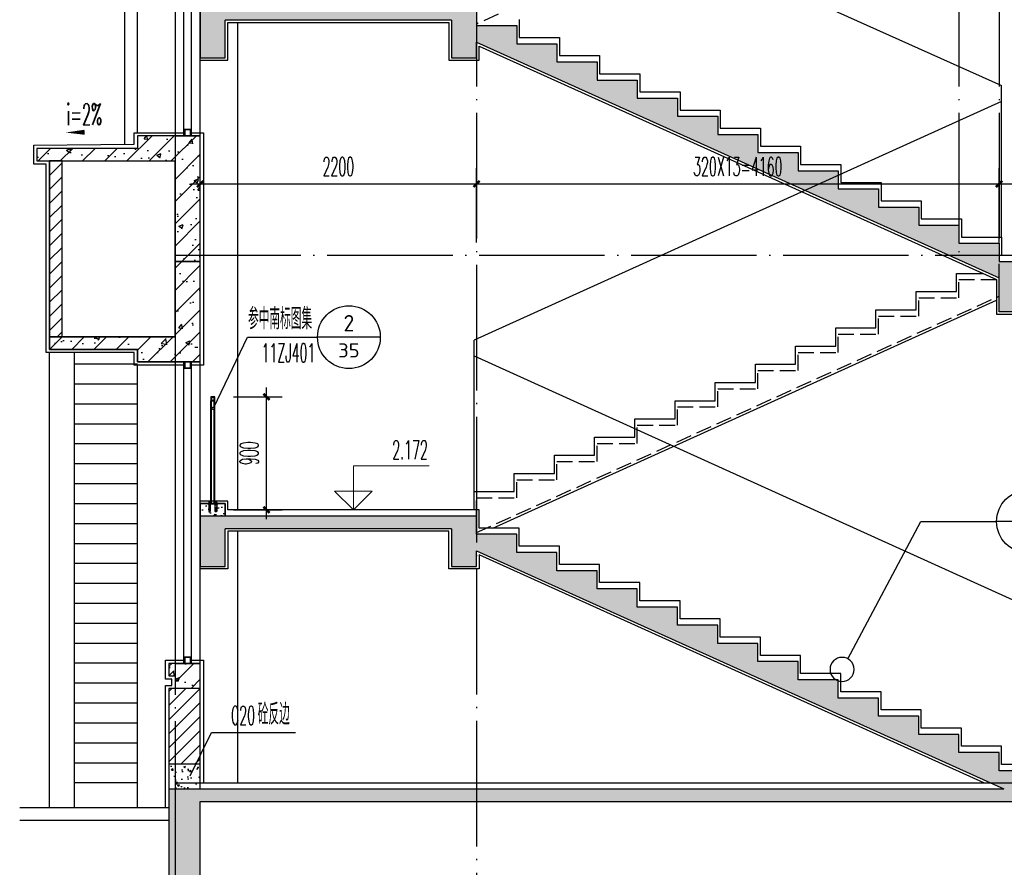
# Model space of a CAD drawing. Extents: x 1779708 to 7299578, y -1121471 to 88434.
# Tile 723 of 1056: x 6197954 to 6205793, y -968490 to -961741. Entities that reach past the tile are written whole.
import ezdxf
from ezdxf.enums import TextEntityAlignment as Align

# ---------------------------------------------------------------- set-up
doc = ezdxf.new("R2010")
doc.units = 0
doc.header["$LTSCALE"] = 1000
doc.header["$MEASUREMENT"] = 0
doc.linetypes.add('DASH', pattern=[0.35, 0.25, -0.1])
doc.linetypes.add('DOTE', pattern=[2.42, 2, -0.2, 0.02, -0.2])
doc.layers.get('0').update_dxf_attribs({"linetype": 'CONTINUOUS'})
doc.layers.get('Defpoints').update_dxf_attribs({"linetype": 'CONTINUOUS'})
for name, color, linetype in [('AXIS', 3, 'CONTINUOUS'), ('DIM_IDEN', 3, 'CONTINUOUS'), ('DIM_LEAD', 3, 'CONTINUOUS'), ('DIM_SYMB', 3, 'CONTINUOUS'), ('DOTE', 1, 'DOTE'), ('LG', 32, 'CONTINUOUS'), ('PUB_DIM', 3, 'CONTINUOUS'), ('PUB_TEXT', 7, 'CONTINUOUS'), ('S_E_STAIR', 4, 'CONTINUOUS'), ('WALL', 255, 'CONTINUOUS'), ('WINDOW', 2, 'CONTINUOUS'), ('可见线', 6, 'CONTINUOUS'), ('填充细线', 8, 'CONTINUOUS'), ('栏杆', 6, 'CONTINUOUS'), ('立面细线', 114, 'CONTINUOUS'), ('粉刷线', 213, 'CONTINUOUS')]:
    doc.layers.add(name, color=color, linetype=linetype)
doc.layers.add('DIM_ELEV', color=3, linetype='CONTINUOUS', lineweight=13)
doc.styles.add('_TCH_DIM', font='SIMPLEX.shx', dxfattribs={"width": 0.7, "bigfont": 'GBCBIG.shx'})
doc.styles.add('_TCH_DIM_T3', font='SIMPLEX.shx', dxfattribs={"width": 0.494118, "bigfont": 'GBCBIG.shx'})
doc.styles.get("Standard").update_dxf_attribs({"font": 'GBENOR', "bigfont": 'GBCBIG'})
doc.dimstyles.new('_TCH_ARCH&&50', dxfattribs={"dimtxt": 148.75, "dimasz": 50, "dimexe": 125, "dimexo": 150, "dimgap": 63.125, "dimtad": 1, "dimdec": 0, "dimzin": 0, "dimdsep": 46, "dimtxsty": '_TCH_DIM_T3', "dimblk": 'ARCHTICK', "dimcen": 0.09, "dimdle": 75, "dimclrt": 7, "dimazin": 2, "dimtfac": 1, "dimtdec": 0, "dimtix": 1, "dimtmove": 2, "dimatfit": 3, "dimfxl": 250, "dimtolj": 1, "dimtzin": 0, "dimarcsym": 0})
pattern_1 = [(45, (0, 0), (-88.3883476, 88.3883476), []), (50, (0, 0), (358.630091, -31.376067), [37.5, -412.5]), (355, (0, 0), (-69.375667, 376.096067), [30, -330]), (100.4514, (29.9, -2.6), (289.25469, 344.719771), [31.870095, -350.571056]), (46.1842, (0, 100), (533.620524, -82.759507), [56.25, -618.75]), (96.6356, (44.47, 93.1), (467.331353, 487.058935), [47.805144, -525.8565]), (351.1842, (0, 100), (467.330973, 487.0593), [45, -495]), (21, (50, 75), (298.453526, -201.309445), [37.5, -412.5]), (326, (50, 75), (121.657666, 362.575023), [30, -330]), (71.4514, (74.87, 58.22), (420.111314, 161.265248), [31.870095, -350.571056]), (37.5, (0, 0), (6.0799277, 166.446927), [0, -326, 0, -335, 0, -331.25]), (7.5, (0, 0), (131.5347687, 197.205856), [0, -191, 0, -318.5, 0, -126.25]), (327.5, (-111.5, 0), (266.911218, -11.277436), [0, -125, 0, -390, 0, -517.5]), (317.5, (-161.5, 0), (291.593085, 50.052491), [0, -162.5, 0, -259, 0, -367.5])]

# ---------------------------------------------------------------- blocks, each defined once
blk = doc.blocks.new('A$C7C724075')
at = {"layer": 'LG'}
for p, q in [((24, 65.4), (24, 883.4)), ((30, 65.4), (30, 883.4)), ((50, 65.4), (50, 883.4)), ((56, 65.4), (56, 883.4)), ((10.4, 79.1), (11.3, 80)), ((10.4, 79.1), (19.5, 79.1)), ((10.4, 76.4), (10.4, 79.1)), ((11.3, 80), (18.5, 80)), ((18.5, 80), (19.5, 79.1)), ((19.5, 79.1), (19.5, 76.4)), ((69.6, 79.1), (60.5, 79.1)), ((5.8, 67.3), (24, 67.3)), ((5.8, 65.4), (5.8, 67.3)), ((24, 65.4), (5.8, 65.4)), ((7.6, 74.9), (7.6, 70.5)), ((7.6, 69.1), (7.6, 67.3)), ((22.2, 69.1), (7.6, 69.1)), ((8.5, 13.7), (7.9, 4.5)), ((7.9, 4.5), (10.4, 4.5)), ((8.5, 54.5), (8.5, 13.7)), ((21.3, 54.5), (8.5, 54.5)), ((10.4, 4.5), (9.5, 0)), ((20, 76.4), (9.8, 76.4)), ((20, 69.1), (9.8, 69.1)), ((10.4, 54.5), (10.4, 65.4)), ((10.4, 36.4), (12.2, 36.4)), ((10.4, 4.5), (10.4, 36.4)), ((11.3, 70.5), (11.3, 74.9)), ((12.2, 36.4), (12.2, 4.5)), ((12.2, 4.5), (17.6, 4.5)), ((17.6, 4.5), (17.6, 36.4)), ((17.6, 36.4), (19.5, 36.4)), ((18.4, 70.5), (18.4, 74.9)), ((19.5, 54.5), (19.5, 65.4)), ((19.5, 36.4), (19.5, 4.5)), ((20.4, 0), (19.5, 4.5)), ((19.5, 4.5), (21.9, 4.5)), ((21.3, 13.7), (21.3, 54.5)), ((21.9, 4.5), (21.3, 13.7)), ((22.2, 70.5), (22.2, 74.9)), ((22.2, 67.3), (22.2, 69.1)), ((24, 67.3), (24, 65.4)), ((60.5, 54.5), (60.5, 65.4)), ((61.6, 70.5), (61.6, 74.9)), ((68.7, 70.5), (68.7, 74.9)), ((69.6, 54.5), (69.6, 65.4)), ((9.5, 0), (20.4, 0))]:
    blk.add_line(p, q, dxfattribs=at)
for points in [[(24, 915.4), (56, 915.4), (56, 883.4), (24, 883.4)], [(29, 910.4), (51, 910.4), (51, 888.4), (29, 888.4)], [(0, 59.4), (80, 59.4), (80, 65.4), (0, 65.4)], [(56, 65.4), (74.2, 65.4), (74.2, 67.3), (56, 67.3)], [(62.4, 4.5), (62.4, 36.4), (60.5, 36.4), (60.5, 4.5), (58.1, 4.5), (58.7, 13.7), (58.7, 54.5), (71.5, 54.5), (71.5, 13.7), (72.1, 4.5), (69.6, 4.5), (69.6, 36.4), (67.8, 36.4), (67.8, 4.5)]]:
    blk.add_lwpolyline(points, close=True, dxfattribs=at)
for points in [[(69.6, 76.4), (69.6, 79.1), (68.7, 80), (61.5, 80), (60.5, 79.1), (60.5, 76.4)], [(57.8, 67.3), (57.8, 69.1), (72.4, 69.1), (72.4, 67.3)], [(69.6, 4.5), (70.5, 0), (59.6, 0), (60.5, 4.5)]]:
    blk.add_lwpolyline(points, dxfattribs=at)
blk.add_lwpolyline([(60.9, 69.8, -0.152179), (58.5, 69.8, -0.414214), (57.8, 70.5), (57.8, 74.9, -0.414214), (58.5, 75.6, -0.152179), (60.9, 75.6, -0.414214), (61.6, 74.9, -0.414214), (62.4, 75.6, -0.106972), (68, 75.6, -0.414214), (68.7, 74.9, -0.414214), (69.5, 75.6, -0.163695), (71.6, 75.6, -0.414214), (72.4, 74.9), (72.4, 70.5, -0.414214), (71.6, 69.8, -0.163695), (69.5, 69.8, -0.414214), (68.7, 70.5, -0.414214), (68, 69.8, -0.106972), (62.4, 69.8, -0.414214), (61.6, 70.5, -0.414214)], format="xyb", close=True, dxfattribs=at)
for points in [[(59.3, 75.8, 0.133077), (60, 76.4), (70.2, 76.4, 0.130908), (70.8, 75.8)], [(59.3, 69.6, -0.133077), (60, 69.1), (70.2, 69.1, -0.130908), (70.8, 69.6)]]:
    blk.add_lwpolyline(points, format="xyb", dxfattribs=at)
at = {"layer": 'LG', "extrusion": (0, 0, -1)}
for centre, major_axis, start_param, end_param in [((8.4, 74.9), (-0.514, 0.514), 5.497787, 7.068583), ((8.4, 70.5), (0.514, 0.514), 2.356194, 3.926991), ((9.5, 72.4), (-2.42, 2.42), 0.460887, 1.10991), ((9.5, 73.1), (-2.42, 2.42), 3.602479, 4.251502), ((8.4, 77.3), (-1.17, 1.17), 2.950906, 3.471579), ((8.4, 68.2), (1.17, 1.17), -0.329986, 0.190687), ((10.5, 74.9), (0.514, 0.514), -0.785398, 0.785398), ((10.5, 70.5), (-0.514, 0.514), 2.356194, 3.926991), ((12, 74.9), (-0.514, 0.514), 5.497787, 7.068583), ((12, 70.5), (0.514, 0.514), 2.356194, 3.926991), ((14.8, 62.6), (9.42, 9.42), -0.998532, -0.572265), ((14.8, 82.8), (9.42, 9.42), 2.143061, 2.569328), ((17.6, 74.9), (0.514, 0.514), -0.785398, 0.785398), ((17.6, 70.5), (-0.514, 0.514), 2.356194, 3.926991), ((19.1, 74.9), (-0.514, 0.514), 5.497787, 7.068583), ((19.1, 70.5), (0.514, 0.514), 2.356194, 3.926991), ((20.3, 71.8), (-2.81, 2.81), 0.483357, 1.08744), ((20.3, 73.6), (-2.81, 2.81), 3.624949, 4.229032), ((21.4, 77.3), (1.17, 1.17), 2.80308, 3.332279), ((21.4, 68.2), (-1.17, 1.17), 6.092499, 6.621698), ((21.5, 74.9), (0.514, 0.514), -0.785398, 0.785398), ((21.5, 70.5), (-0.514, 0.514), 2.356194, 3.926991)]:
    blk.add_ellipse(centre, major_axis=major_axis, ratio=1, start_param=start_param, end_param=end_param, dxfattribs=at)
blk = doc.blocks.new('_ArchTick')
at = {"color": 0, "linetype": 'ByBlock', "const_width": 0.4}
blk.add_lwpolyline([(-0.5, -0.5), (0.5, 0.5)], dxfattribs=at)
blk = doc.blocks.new('*D2247')
at = {"layer": 'Defpoints', "color": 0, "transparency": 16777216}
for p in [(6199507.5, -964743.9), (6199919.4, -964743.9), (6199507.5, -965643.9)]:
    blk.add_point(p, dxfattribs=at)
at = {"layer": 'PUB_DIM', "color": 0, "lineweight": -2, "transparency": 16777216}
for p, q in [((6199919.4, -965718.9), (6199919.4, -964668.9)), ((6199657.5, -964743.9), (6200044.4, -964743.9)), ((6199657.5, -965643.9), (6200044.4, -965643.9))]:
    blk.add_line(p, q, dxfattribs=at)
at = {"layer": 'PUB_DIM', "color": 0, "lineweight": -2, "transparency": 16777216, "xscale": 50, "yscale": 50, "zscale": 50}
for p, rotation in [((6199919.4, -964743.9), 90), ((6199919.4, -965643.9), 270)]:
    blk.add_blockref('_ArchTick', p, dxfattribs=dict(at, rotation=rotation))
at = {"layer": 'PUB_DIM', "color": 7, "transparency": 16777216, "insert": (6199781.9, -965193.9), "char_height": 148.75, "attachment_point": 5, "rotation": 90, "style": '_TCH_DIM_T3'}
blk.add_mtext('\\A1;900', dxfattribs=at)
blk = doc.blocks.new('*D2519')
at = {"layer": 'Defpoints', "color": 0, "transparency": 16777216}
for p in [(6201591.5, -963048.9), (6199391.5, -963666.3), (6201591.5, -963666.3)]:
    blk.add_point(p, dxfattribs=at)
at = {"layer": 'PUB_DIM', "color": 0, "lineweight": -2, "transparency": 16777216}
for p, q in [((6199391.5, -963516.3), (6199391.5, -962923.9)), ((6201591.5, -963516.3), (6201591.5, -962923.9)), ((6199316.5, -963048.9), (6201666.5, -963048.9))]:
    blk.add_line(p, q, dxfattribs=at)
at = {"layer": 'PUB_DIM', "color": 0, "lineweight": -2, "transparency": 16777216, "xscale": 50, "yscale": 50, "zscale": 50, "rotation": 180}
blk.add_blockref('_ArchTick', (6199391.5, -963048.9), dxfattribs=at)
at = {"layer": 'PUB_DIM', "color": 0, "lineweight": -2, "transparency": 16777216, "xscale": 50, "yscale": 50, "zscale": 50}
blk.add_blockref('_ArchTick', (6201591.5, -963048.9), dxfattribs=at)
at = {"layer": 'PUB_DIM', "color": 7, "transparency": 16777216, "insert": (6200491.5, -962911.4), "char_height": 148.75, "attachment_point": 5, "style": '_TCH_DIM_T3'}
blk.add_mtext('\\A1;2200', dxfattribs=at)
blk = doc.blocks.new('*D2520')
at = {"layer": 'Defpoints', "color": 0, "transparency": 16777216}
for p in [(6205751.5, -963048.9), (6201591.5, -963666.3), (6205751.5, -963666.3)]:
    blk.add_point(p, dxfattribs=at)
at = {"layer": 'PUB_DIM', "color": 0, "lineweight": -2, "transparency": 16777216}
for p, q in [((6201591.5, -963516.3), (6201591.5, -962923.9)), ((6205751.5, -963516.3), (6205751.5, -962923.9)), ((6201516.5, -963048.9), (6205826.5, -963048.9))]:
    blk.add_line(p, q, dxfattribs=at)
at = {"layer": 'PUB_DIM', "color": 0, "lineweight": -2, "transparency": 16777216, "xscale": 50, "yscale": 50, "zscale": 50, "rotation": 180}
blk.add_blockref('_ArchTick', (6201591.5, -963048.9), dxfattribs=at)
at = {"layer": 'PUB_DIM', "color": 0, "lineweight": -2, "transparency": 16777216, "xscale": 50, "yscale": 50, "zscale": 50}
blk.add_blockref('_ArchTick', (6205751.5, -963048.9), dxfattribs=at)
at = {"layer": 'PUB_DIM', "color": 7, "transparency": 16777216, "insert": (6203671.5, -962911.4), "char_height": 148.75, "attachment_point": 5, "style": '_TCH_DIM_T3'}
blk.add_mtext('\\A1;320X13=4160', dxfattribs=at)
blk = doc.blocks.new('*D2521')
at = {"layer": 'Defpoints', "color": 0, "transparency": 16777216}
for p in [(6208891.5, -963048.9), (6205751.5, -963666.3), (6208891.5, -963666.3)]:
    blk.add_point(p, dxfattribs=at)
at = {"layer": 'PUB_DIM', "color": 0, "lineweight": -2, "transparency": 16777216}
for p, q in [((6205751.5, -963516.3), (6205751.5, -962923.9)), ((6208891.5, -963516.3), (6208891.5, -962923.9)), ((6205676.5, -963048.9), (6208966.5, -963048.9))]:
    blk.add_line(p, q, dxfattribs=at)
at = {"layer": 'PUB_DIM', "color": 0, "lineweight": -2, "transparency": 16777216, "xscale": 50, "yscale": 50, "zscale": 50, "rotation": 180}
blk.add_blockref('_ArchTick', (6205751.5, -963048.9), dxfattribs=at)
at = {"layer": 'PUB_DIM', "color": 0, "lineweight": -2, "transparency": 16777216, "xscale": 50, "yscale": 50, "zscale": 50}
blk.add_blockref('_ArchTick', (6208891.5, -963048.9), dxfattribs=at)
at = {"layer": 'PUB_DIM', "color": 7, "transparency": 16777216, "insert": (6207321.5, -962911.4), "char_height": 148.75, "attachment_point": 5, "style": '_TCH_DIM_T3'}
blk.add_mtext('\\A1;3140', dxfattribs=at)

msp = doc.modelspace()

# ---------------------------------------------------------------- hatches: boundary and pattern name
at = {"layer": '填充细线'}
h = msp.add_hatch(dxfattribs=at)
h.set_pattern_fill('钢筋混凝土', color=256, scale=50, style=0)
h.set_pattern_definition(pattern_1)
h.paths.add_polyline_path([(6209591.5, -963716.3), (6208991.5, -963716.3), (6208991.5, -963816.3), (6209591.5, -963816.3)])
h.paths.add_polyline_path([(6208991.5, -964266.3), (6208991.5, -963666.3), (6205751.5, -963666.3), (6205751.5, -963521.8), (6205431.5, -963521.8), (6205431.5, -963377.4), (6205111.5, -963377.4), (6205111.5, -963233), (6204791.5, -963233), (6204791.5, -963088.5), (6204471.5, -963088.5), (6204471.5, -962944.1), (6204151.5, -962944.1), (6204151.5, -962799.6), (6203831.5, -962799.6), (6203831.5, -962655.2), (6203511.5, -962655.2), (6203511.5, -962510.7), (6203191.5, -962510.7), (6203191.5, -962366.3), (6202871.5, -962366.3), (6202871.5, -962221.8), (6202551.5, -962221.8), (6202551.5, -962077.4), (6202231.5, -962077.4), (6202231.5, -961933), (6201911.5, -961933), (6201911.5, -961788.5), (6201591.5, -961788.5), (6201591.5, -961644.1), (6199391.5, -961644.1), (6199391.5, -962044.1), (6199591.5, -962044.1), (6199591.5, -961744.1), (6201391.5, -961744.1), (6201391.5, -962044.1), (6201591.5, -962044.1), (6201591.5, -961920.2), (6205751.5, -963797.9), (6205751.5, -964066.3), (6205951.5, -964066.3), (6205951.5, -963766.3), (6208791.5, -963766.3), (6208791.5, -964266.3)])
h = msp.add_hatch(dxfattribs=at)
h.set_pattern_fill('钢筋混凝土', color=256, scale=50, style=0)
h.set_pattern_definition([(45, (754033.01, 172694.52), (-88.3883476, 88.3883476), []), (50, (754033, 172694.52), (358.630091, -31.376067), [37.5, -412.5]), (355, (754033, 172694.52), (-69.375667, 376.096067), [30, -330]), (100.4514, (754062.9, 172691.9), (289.25469, 344.71977), [31.870095, -350.571056]), (46.1842, (754033, 172794.52), (533.620524, -82.759507), [56.25, -618.75]), (96.6356, (754077.5, 172787.63), (467.331353, 487.058935), [47.805144, -525.8565]), (351.1842, (754033, 172794.5), (467.33097, 487.0593), [45, -495]), (21, (754083, 172769.52), (298.453526, -201.309445), [37.5, -412.5]), (326, (754083, 172769.52), (121.657666, 362.575023), [30, -330]), (71.4514, (754107.9, 172752.75), (420.111314, 161.265248), [31.870095, -350.571056]), (37.5, (754033.01, 172694.52), (6.0799277, 166.446927), [0, -326, 0, -335, 0, -331.25]), (7.5, (754033.01, 172694.52), (131.534769, 197.205856), [0, -191, 0, -318.5, 0, -126.25]), (327.5, (753921.51, 172694.52), (266.911218, -11.277436), [0, -125, 0, -390, 0, -517.5]), (317.5, (753871.51, 172694.52), (291.593085, 50.052491), [0, -162.5, 0, -259, 0, -367.5])])
h.paths.add_polyline_path([(6199391.5, -962666.3), (6198891.5, -962666.3), (6198891.5, -962766.3), (6198091.5, -962766.3), (6198091.5, -962866.3), (6199191.5, -962866.3), (6199191.5, -963666.3), (6199391.5, -963666.3)])
h.paths.add_polyline_path([(6199391.5, -963666.3), (6199191.5, -963666.3), (6199191.5, -964266.3), (6198191.5, -964266.3), (6198191.5, -964366.3), (6198891.5, -964366.3), (6198891.5, -964466.3), (6199391.5, -964466.3)])
h = msp.add_hatch(dxfattribs=at)
h.set_pattern_fill('ANSI31', color=256, scale=50, style=0)
h.set_pattern_definition([(45, (754033.014, 172694.524), (-56.1266008, 56.1266008), [])])
h.paths.add_polyline_path([(6198291.5, -962866.3), (6198191.5, -962866.3), (6198191.5, -964266.3), (6198291.5, -964266.3)])
h = msp.add_hatch(dxfattribs=at)
h.set_pattern_fill('混凝土', color=256, scale=20, style=0)
h.set_pattern_definition([(50, (913294.77, 160916.94), (143.4520365, -12.550427), [15, -165]), (355, (913294.77, 160916.94), (-27.7502667, 150.4384267), [12, -132]), (100.4514, (913306.72, 160915.89), (115.7018763, 137.8879084), [12.748038, -140.2284224]), (46.1842, (913294.77, 160956.94), (213.44821, -33.103803), [22.5, -247.5]), (96.6356, (913312.56, 160954.18), (186.932541, 194.823574), [19.122058, -210.3426]), (351.1842, (913294.77, 160956.94), (186.932389, 194.82372), [18, -198]), (21, (913314.77, 160946.94), (119.3814104, -80.5237781), [15, -165]), (326, (913314.77, 160946.94), (48.6630664, 145.030009), [12, -132]), (71.4514, (913324.72, 160940.23), (168.0445257, 64.5060993), [12.748038, -140.2284224]), (37.5, (913294.77, 160916.94), (2.43197106, 66.57877077), [0, -130.4, 0, -134, 0, -132.5]), (7.5, (913294.77, 160916.94), (52.6139075, 78.8823424), [0, -76.4, 0, -127.4, 0, -50.5]), (327.5, (913250.17, 160916.94), (106.76448723, -4.51097435), [0, -50, 0, -156, 0, -207]), (317.5, (913230.17, 160916.94), (116.6372339, 20.0209965), [0, -65, 0, -103.6, 0, -147])])
h.paths.add_polyline_path([(6199391.5, -965593.9), (6199591.5, -965593.9), (6199591.5, -965693.9), (6199391.5, -965693.9)])
h = msp.add_hatch(dxfattribs=at)
h.set_pattern_fill('钢筋混凝土', color=256, scale=50, style=0)
h.set_pattern_definition(pattern_1)
h.paths.add_polyline_path([(6209591.5, -967916.3), (6208991.5, -967916.3), (6208991.5, -968016.3), (6209591.5, -968016.3)])
h.paths.add_polyline_path([(6206271.5, -967966.3), (6206071.5, -967966.3), (6206071.5, -968266.3), (6206271.5, -968266.3)], flags=16)
h.paths.add_polyline_path([(6208991.5, -967966.3), (6208791.5, -967966.3), (6208791.5, -968466.3), (6208991.5, -968466.3)], flags=17)
h.paths.add_polyline_path([(6208991.5, -967966.3), (6208991.5, -967866.3), (6206071.5, -967866.3), (6206071.5, -967721.5), (6205751.5, -967721.5), (6205751.5, -967576.6), (6205431.5, -967576.6), (6205431.5, -967431.8), (6205111.5, -967431.8), (6205111.5, -967287), (6204791.5, -967287), (6204791.5, -967142.1), (6204471.5, -967142.1), (6204471.5, -966997.3), (6204151.5, -966997.3), (6204151.5, -966852.5), (6203831.5, -966852.5), (6203831.5, -966707.7), (6203511.5, -966707.7), (6203511.5, -966562.8), (6203191.5, -966562.8), (6203191.5, -966418), (6202871.5, -966418), (6202871.5, -966273.2), (6202551.5, -966273.2), (6202551.5, -966128.4), (6202231.5, -966128.4), (6202231.5, -965983.5), (6201911.5, -965983.5), (6201911.5, -965838.7), (6201591.5, -965838.7), (6201591.5, -965693.9), (6199391.5, -965693.9), (6199391.5, -966093.9), (6199591.5, -966093.9), (6199591.5, -965793.9), (6201391.5, -965793.9), (6201391.5, -966093.9), (6201591.5, -966093.9), (6201591.5, -965970.4), (6205788.8, -967866.3), (6199141.5, -967866.3), (6199141.5, -968666.3), (6199391.5, -968666.3), (6199391.5, -967966.3)])
h = msp.add_hatch(dxfattribs=at)
h.set_pattern_fill('钢筋混凝土', color=256, scale=50)
h.set_pattern_definition([(45, (6199141.52, -967066.29), (-88.39, 88.39), []), (50, (6199141.52, -967066.3), (358.63, -31.38), [37.5, -412.5]), (355, (6199141.52, -967066.3), (-69.38, 376.1), [30, -330]), (100.45, (6199171.4, -967068.9), (289.25, 344.72), [31.87, -350.57]), (46.18, (6199141.5, -966966.3), (533.6, -82.76), [56.25, -618.75]), (96.64, (6199186, -966973.2), (467.33, 487.06), [47.8, -525.86]), (351.18, (6199141.5, -966966.3), (467.33, 487.06), [45, -495]), (21, (6199191.52, -966991.3), (298.45, -201.3), [37.5, -412.5]), (326, (6199191.52, -966991.3), (121.66, 362.58), [30, -330]), (71.45, (6199216.4, -967008.06), (420.1, 161.27), [31.87, -350.57]), (37.5, (6199141.52, -967066.29), (6.08, 166.447), [0, -326, 0, -335, 0, -331.25]), (7.5, (6199141.52, -967066.29), (131.53, 197.21), [0, -191, 0, -318.5, 0, -126.25]), (327.5, (6199030.02, -967066.29), (266.91, -11.277), [0, -125, 0, -390, 0, -517.5]), (317.5, (6198980.02, -967066.29), (291.59, 50.05), [0, -162.5, 0, -259, 0, -367.5])])
h.paths.add_polyline_path([(6199391.5, -966866.3), (6199141.5, -966866.3), (6199141.5, -966966.3), (6199191.5, -966966.3), (6199191.5, -967066.3), (6199391.5, -967066.3)])
h = msp.add_hatch(dxfattribs=at)
h.set_pattern_fill('ANSI31', color=256, scale=50, style=0)
h.set_pattern_definition([(45, (754033.014, 171675.97), (-56.1266008, 56.1266008), [])])
h.paths.add_polyline_path([(6199391.5, -967066.3), (6199141.5, -967066.3), (6199141.5, -967666.3), (6199391.5, -967666.3)])
h = msp.add_hatch(dxfattribs=at)
h.set_pattern_fill('混凝土', color=256, scale=20)
h.set_pattern_definition([(50, (6199191.52, -967866.29), (143.45, -12.55), [15, -165]), (355, (6199191.52, -967866.29), (-27.75, 150.44), [12, -132]), (100.45, (6199203.47, -967867.33), (115.7, 137.89), [12.75, -140.23]), (46.184, (6199191.52, -967826.29), (213.45, -33.1), [22.5, -247.5]), (96.64, (6199209.3, -967829.05), (186.93, 194.82), [19.12, -210.34]), (351.18, (6199191.52, -967826.29), (186.93, 194.82), [18, -198]), (21, (6199211.52, -967836.29), (119.38, -80.524), [15, -165]), (326, (6199211.52, -967836.29), (48.66, 145.03), [12, -132]), (71.45, (6199221.47, -967843), (168.045, 64.51), [12.75, -140.23]), (37.5, (6199191.52, -967866.286), (2.432, 66.579), [0, -130.4, 0, -134, 0, -132.5]), (7.5, (6199191.52, -967866.286), (52.614, 78.882), [0, -76.4, 0, -127.4, 0, -50.5]), (327.5, (6199146.92, -967866.286), (106.7645, -4.511), [0, -50, 0, -156, 0, -207]), (317.5, (6199126.92, -967866.29), (116.637, 20.02), [0, -65, 0, -103.6, 0, -147])])
h.paths.add_polyline_path([(6199391.5, -967666.3), (6199141.5, -967666.3), (6199141.5, -967866.3), (6199391.5, -967866.3)])
at = {"layer": '立面细线'}
h = msp.add_hatch(dxfattribs=at)
h.set_pattern_fill('ANSI31', color=256, scale=100, angle=135, style=0)
h.set_pattern_definition([(180, (420502.22, 534276.69), (-1e-14, -158.75), [])])
h.paths.add_polyline_path([(6198891.5, -964466.3), (6198891.5, -964366.3), (6198391.5, -964366.3), (6198391.5, -967816.3), (6198891.5, -967816.3)])

# ---------------------------------------------------------------- linework, layer by layer
at = {"layer": 'AXIS'}
msp.add_line((6199191.5, -968166.3), (6199191.5, -969516.3), dxfattribs=at)
at = {"layer": 'DIM_ELEV'}
for p, q in [((6200611.5, -965643.9), (6200611.5, -965293.9)), ((6200611.5, -965293.9), (6201215.3, -965293.9)), ((6200611.5, -965643.9), (6200461.5, -965493.9)), ((6200461.5, -965493.9), (6200761.5, -965493.9)), ((6200611.5, -965643.9), (6200761.5, -965493.9))]:
    msp.add_line(p, q, dxfattribs=at)
at = {"layer": 'DIM_IDEN'}
for p, q in [((6199500.8, -964828.1), (6199767.8, -964269.2)), ((6199767.8, -964269.2), (6200325.4, -964269.2)), ((6200825.4, -964269.2), (6200325.4, -964269.2)), ((6204546.5, -966829.7), (6205129.7, -965736.5)), ((6205129.7, -965736.5), (6205731.8, -965736.5)), ((6206231.8, -965736.5), (6205731.8, -965736.5))]:
    msp.add_line(p, q, dxfattribs=at)
for points in [[(6199505.9, -964836.3, 1), (6199487.7, -964836.3, 1)], [(6204597.2, -966914.1, 1), (6204405.8, -966914.1, 1)]]:
    msp.add_lwpolyline(points, format="xyb", close=True, dxfattribs=at)
for centre in [(6200575.4, -964269.2), (6205981.8, -965736.5)]:
    msp.add_circle(centre, 250, dxfattribs=at)
at = {"layer": 'DIM_LEAD'}
for p, q in [((6199310.5, -967761.9), (6199480.6, -967416.4)), ((6199310.5, -967761.9), (6199480.6, -967416.4)), ((6199480.6, -967416.4), (6200149.7, -967416.4))]:
    msp.add_line(p, q, dxfattribs=at)
at = {"layer": 'DIM_SYMB'}
msp.add_lwpolyline([(6198629.1, -962634.8, 0, 0, 0), (6198320.6, -962639.9, 0, 40, 0), (6198470.6, -962637.4, 0, 0, 0)], format="xyseb", dxfattribs=at)
at = {"layer": 'DOTE', "ltscale": 0.5}
for p, q in [((6199191.5, -947966.3), (6199191.5, -968179)), ((6201591.5, -950383.1), (6201591.5, -968875.6)), ((6205431.5, -950383.1), (6205431.5, -963616.3)), ((6205751.5, -950383.1), (6205751.5, -963616.3))]:
    msp.add_line(p, q, dxfattribs=at)
for points in [[(6199191.5, -963616.3), (6210341.5, -963616.3)], [(6199191.5, -967816.3), (6210341.5, -967816.3)]]:
    msp.add_lwpolyline(points, dxfattribs=at)
at = {"layer": 'S_E_STAIR', "linetype": 'DASH', "ltscale": 0.5}
for p, q in [((6205751.5, -959897.9), (6201591.5, -961775.7)), ((6201591.5, -965825.6), (6205751.5, -963942.8))]:
    msp.add_line(p, q, dxfattribs=at)
at = {"layer": 'S_E_STAIR', "ltscale": 0.5}
msp.add_line((6201721.5, -965788.7), (6205731.5, -963973.8), dxfattribs=at)
at = {"layer": 'S_E_STAIR', "linetype": 'DASH', "ltscale": 0.5}
msp.add_lwpolyline([(6201591.5, -965693.9), (6201591.5, -965549), (6201911.5, -965549), (6201911.5, -965404.2), (6202231.5, -965404.2), (6202231.5, -965259.4), (6202551.5, -965259.4), (6202551.5, -965114.6), (6202871.5, -965114.6), (6202871.5, -964969.7), (6203191.5, -964969.7), (6203191.5, -964824.9), (6203511.5, -964824.9), (6203511.5, -964680.1), (6203831.5, -964680.1), (6203831.5, -964535.3), (6204151.5, -964535.3), (6204151.5, -964390.4), (6204471.5, -964390.4), (6204471.5, -964245.6), (6204791.5, -964245.6), (6204791.5, -964100.8), (6205111.5, -964100.8), (6205111.5, -963955.9), (6205431.5, -963955.9), (6205431.5, -963811.1), (6205751.5, -963811.1), (6205751.5, -963666.3)], dxfattribs=at)
at = {"layer": 'S_E_STAIR', "ltscale": 0.5}
msp.add_lwpolyline([(6201571.5, -965643.9), (6201571.5, -965499), (6201891.5, -965499), (6201891.5, -965354.2), (6202211.5, -965354.2), (6202211.5, -965209.4), (6202531.5, -965209.4), (6202531.5, -965064.6), (6202851.5, -965064.6), (6202851.5, -964919.7), (6203171.5, -964919.7), (6203171.5, -964774.9), (6203491.5, -964774.9), (6203491.5, -964630.1), (6203811.5, -964630.1), (6203811.5, -964485.3), (6204131.5, -964485.3), (6204131.5, -964340.4), (6204451.5, -964340.4), (6204451.5, -964195.6), (6204771.5, -964195.6), (6204771.5, -964050.8), (6205091.5, -964050.8), (6205091.5, -963905.9), (6205411.5, -963905.9), (6205411.5, -963761.1), (6205619.9, -963761.1)], dxfattribs=at)
at = {"layer": 'WALL'}
for p, q in [((6201591.5, -961920.2), (6205751.5, -963797.9)), ((6199391.5, -963666.3), (6199391.5, -962666.3)), ((6198191.5, -964266.3), (6198191.5, -962866.3)), ((6198291.5, -964266.3), (6198291.5, -962866.3)), ((6199191.5, -964266.3), (6199191.5, -962866.3)), ((6199391.5, -964466.3), (6199391.5, -963666.3)), ((6199141.5, -966866.3), (6199141.5, -966966.3)), ((6199391.5, -967866.3), (6199391.5, -966866.3)), ((6199141.5, -966966.3), (6199191.5, -966966.3)), ((6199191.5, -966966.3), (6199191.5, -967066.3)), ((6199391.5, -967066.3), (6199141.5, -967066.3)), ((6199141.5, -967066.3), (6199141.5, -968666.3)), ((6199141.5, -967666.3), (6199391.5, -967666.3)), ((6199391.5, -968666.3), (6199391.5, -967966.3)), ((6199141.5, -968016.3), (6197954.5, -968016.3)), ((6199141.5, -968116.3), (6197954.5, -968116.3))]:
    msp.add_line(p, q, dxfattribs=at)
for points in [[(6199641.5, -961644.1), (6199391.5, -961644.1), (6199391.5, -962044.1), (6199591.5, -962044.1), (6199591.5, -961744.1)], [(6201591.5, -961644.1), (6201591.5, -961788.5), (6201911.5, -961788.5), (6201911.5, -961933), (6202231.5, -961933), (6202231.5, -962077.4), (6202551.5, -962077.4), (6202551.5, -962221.8), (6202871.5, -962221.8), (6202871.5, -962366.3), (6203191.5, -962366.3), (6203191.5, -962510.7), (6203511.5, -962510.7), (6203511.5, -962655.2), (6203831.5, -962655.2), (6203831.5, -962799.6), (6204151.5, -962799.6), (6204151.5, -962944.1), (6204471.5, -962944.1), (6204471.5, -963088.5), (6204791.5, -963088.5), (6204791.5, -963233), (6205111.5, -963233), (6205111.5, -963377.4), (6205431.5, -963377.4), (6205431.5, -963521.8), (6205751.5, -963521.8), (6205751.5, -963666.3)], [(6201391.5, -961744.1), (6199591.5, -961744.1)], [(6201391.5, -961744.1), (6201391.5, -962044.1), (6201591.5, -962044.1), (6201591.5, -961920.2)], [(6198891.5, -962666.3), (6198891.5, -962766.3), (6198091.5, -962766.3), (6198091.5, -962866.3), (6199191.5, -962866.3)], [(6199391.5, -962666.3), (6198891.5, -962666.3)], [(6199391.5, -963666.3), (6199191.5, -963666.3)], [(6205751.5, -963666.3), (6208991.5, -963666.3), (6208991.5, -963716.3)], [(6205951.5, -963766.3), (6205951.5, -964066.3), (6205751.5, -964066.3), (6205751.5, -963797.8)], [(6198891.5, -964466.3), (6198891.5, -964366.3), (6198191.5, -964366.3), (6198191.5, -964266.3), (6199191.5, -964266.3)], [(6199391.5, -964466.3), (6198891.5, -964466.3)], [(6199591.5, -965693.9), (6199591.5, -965593.9), (6199391.5, -965593.9), (6199391.5, -965693.9)], [(6201591.5, -965693.9), (6199391.5, -965693.9)], [(6199641.5, -965693.9), (6199391.5, -965693.9), (6199391.5, -966093.9), (6199591.5, -966093.9), (6199591.5, -965793.9)], [(6206071.5, -967721.5), (6205751.5, -967721.5), (6205751.5, -967576.6), (6205431.5, -967576.6), (6205431.5, -967431.8), (6205111.5, -967431.8), (6205111.5, -967287), (6204791.5, -967287), (6204791.5, -967142.1), (6204471.5, -967142.1), (6204471.5, -966997.3), (6204151.5, -966997.3), (6204151.5, -966852.5), (6203831.5, -966852.5), (6203831.5, -966707.7), (6203511.5, -966707.7), (6203511.5, -966562.8), (6203191.5, -966562.8), (6203191.5, -966418), (6202871.5, -966418), (6202871.5, -966273.2), (6202551.5, -966273.2), (6202551.5, -966128.4), (6202231.5, -966128.4), (6202231.5, -965983.5), (6201911.5, -965983.5), (6201911.5, -965838.7), (6201591.5, -965838.7), (6201591.5, -965693.9)], [(6201591.5, -965766.3), (6201591.5, -965716.3)], [(6201391.5, -965793.9), (6199591.5, -965793.9)], [(6201391.5, -965793.9), (6201391.5, -966093.9), (6201591.5, -966093.9), (6201591.5, -965970.4)], [(6201591.5, -965970.4), (6205788.8, -967866.3)], [(6199391.5, -966866.3), (6199141.5, -966866.3)], [(6199141.5, -967866.3), (6205788.8, -967866.3)], [(6199391.5, -967966.3), (6206071.5, -967966.3)]]:
    msp.add_lwpolyline(points, dxfattribs=at)
at = {"layer": 'WINDOW'}
for p, q in [((6199261.5, -962666.3), (6199261.5, -960566.3)), ((6199321.5, -962666.3), (6199321.5, -960566.3)), ((6199261.5, -966866.3), (6199261.5, -964466.3)), ((6199321.5, -966866.3), (6199321.5, -964466.3))]:
    msp.add_line(p, q, dxfattribs=at)
for points in [[(6199391.5, -960566.3), (6199191.5, -960566.3), (6199191.5, -962666.3), (6199391.5, -962666.3)], [(6199316.5, -962666.3), (6199316.5, -962616.3), (6199266.5, -962616.3), (6199266.5, -962666.3)], [(6199316.5, -962666.3), (6199316.5, -962616.3), (6199266.5, -962616.3), (6199266.5, -962666.3)], [(6199316.5, -962666.3), (6199316.5, -962616.3), (6199266.5, -962616.3), (6199266.5, -962666.3)], [(6199314.5, -962664.3), (6199314.5, -962618.3), (6199268.5, -962618.3), (6199268.5, -962664.3)], [(6199314.5, -962664.3), (6199314.5, -962618.3), (6199268.5, -962618.3), (6199268.5, -962664.3)], [(6199314.5, -962664.3), (6199314.5, -962618.3), (6199268.5, -962618.3), (6199268.5, -962664.3)], [(6199391.5, -964466.3), (6199191.5, -964466.3), (6199191.5, -966866.3), (6199391.5, -966866.3)], [(6199316.5, -964516.3), (6199316.5, -964466.3), (6199266.5, -964466.3), (6199266.5, -964516.3)], [(6199314.5, -964514.3), (6199314.5, -964468.3), (6199268.5, -964468.3), (6199268.5, -964514.3)], [(6199316.5, -966866.3), (6199316.5, -966816.3), (6199266.5, -966816.3), (6199266.5, -966866.3)], [(6199314.5, -966864.3), (6199314.5, -966818.3), (6199268.5, -966818.3), (6199268.5, -966864.3)]]:
    msp.add_lwpolyline(points, close=True, dxfattribs=at)
at = {"layer": '可见线'}
for p, q in [((6198791.5, -962732.2), (6198791.5, -960491.3)), ((6198891.5, -962641.3), (6198891.5, -960591.3)), ((6199691.5, -965643.9), (6199691.5, -961764.1)), ((6198191.5, -968016.3), (6198191.5, -964391.3)), ((6198391.5, -968016.3), (6198391.5, -964391.3)), ((6198891.5, -968016.3), (6198891.5, -964491.3)), ((6199691.5, -967816.3), (6199691.5, -965813.9))]:
    msp.add_line(p, q, dxfattribs=at)
at = {"layer": '填充细线'}
for points in [[(6199391.5, -962666.3), (6198891.5, -962666.3), (6198891.5, -962766.3), (6198091.5, -962766.3), (6198091.5, -962866.3), (6199191.5, -962866.3), (6199191.5, -963666.3), (6199391.5, -963666.3)], [(6198291.5, -962866.3), (6198191.5, -962866.3), (6198191.5, -964266.3), (6198291.5, -964266.3)], [(6199391.5, -963666.3), (6199191.5, -963666.3), (6199191.5, -964266.3), (6198191.5, -964266.3), (6198191.5, -964366.3), (6198891.5, -964366.3), (6198891.5, -964466.3), (6199391.5, -964466.3)], [(6199391.5, -965593.9), (6199591.5, -965593.9), (6199591.5, -965693.9), (6199391.5, -965693.9)]]:
    msp.add_lwpolyline(points, close=True, dxfattribs=at)
at = {"layer": '栏杆'}
for p, q in [((6201571.5, -960370.5), (6205771.5, -962266.3)), ((6205771.5, -963471.8), (6205771.5, -962266.3)), ((6205771.5, -962392.6), (6201571.5, -964293.9)), ((6201571.5, -965499), (6201571.5, -964293.9)), ((6201571.5, -964418.3), (6206091.5, -966466.3))]:
    msp.add_line(p, q, dxfattribs=at)
at = {"layer": '粉刷线'}
for points in [[(6199391.5, -962064.1), (6199611.5, -962064.1), (6199611.5, -961764.1), (6201371.5, -961764.1), (6201371.5, -962063.8), (6201611.5, -962063.8), (6201611.5, -961951.1), (6205731.5, -963811), (6205731.5, -964085.8), (6205971.5, -964085.8), (6205971.5, -963785.8), (6208771.5, -963785.8), (6208771.5, -964286.3), (6209011.5, -964286.3), (6209011.5, -963836.3), (6209591.5, -963836.3)], [(6201931.5, -961738.5), (6201931.5, -961883), (6202251.5, -961883), (6202251.5, -962027.4), (6202571.5, -962027.4), (6202571.5, -962171.8), (6202891.5, -962171.8), (6202891.5, -962316.3), (6203211.5, -962316.3), (6203211.5, -962460.7), (6203531.5, -962460.7), (6203531.5, -962605.2), (6203851.5, -962605.2), (6203851.5, -962749.6), (6204171.5, -962749.6), (6204171.5, -962894.1), (6204491.5, -962894.1), (6204491.5, -963038.5), (6204811.5, -963038.5), (6204811.5, -963183), (6205131.5, -963183), (6205131.5, -963327.4), (6205451.5, -963327.4), (6205451.5, -963471.8), (6205771.5, -963471.8), (6205771.5, -963616.3)], [(6199266.5, -964491.3), (6198866.5, -964491.3), (6198866.5, -964391.3), (6198166.5, -964391.3), (6198166.5, -962891.3), (6198066.5, -962891.3), (6198066.5, -962741.3), (6198866.5, -962731.3), (6198866.5, -962641.3), (6199266.5, -962641.3)], [(6199316.5, -962641.3), (6199416.5, -962641.3), (6199416.5, -964491.3)], [(6205771.5, -963616.3), (6209591.5, -963616.3)], [(6199416.5, -964491.3), (6199316.5, -964491.3)], [(6199611.5, -965643.9), (6199611.5, -965573.9), (6199391.5, -965573.9)], [(6201611.5, -965643.9), (6199611.5, -965643.9)], [(6206091.5, -967671.5), (6205771.5, -967671.5), (6205771.5, -967526.6), (6205451.5, -967526.6), (6205451.5, -967381.8), (6205131.5, -967381.8), (6205131.5, -967237), (6204811.5, -967237), (6204811.5, -967092.1), (6204491.5, -967092.1), (6204491.5, -966947.3), (6204171.5, -966947.3), (6204171.5, -966802.5), (6203851.5, -966802.5), (6203851.5, -966657.7), (6203531.5, -966657.7), (6203531.5, -966512.8), (6203211.5, -966512.8), (6203211.5, -966368), (6202891.5, -966368), (6202891.5, -966223.2), (6202571.5, -966223.2), (6202571.5, -966078.4), (6202251.5, -966078.4), (6202251.5, -965933.5), (6201931.5, -965933.5), (6201931.5, -965788.7), (6201611.5, -965788.7), (6201611.5, -965643.9)], [(6199411.5, -967816.3), (6205629.5, -967816.3), (6201611.5, -966001.4), (6201611.5, -966113.6), (6201371.5, -966113.6), (6201371.5, -965813.9), (6199611.5, -965813.9), (6199611.5, -966113.9), (6199391.5, -966113.9)], [(6199116.5, -968016.3), (6199116.5, -967041.3), (6199166.5, -967041.3), (6199166.5, -966991.3), (6199116.5, -966991.3), (6199116.5, -966841.3), (6199266.5, -966841.3)], [(6199316.5, -966841.3), (6199416.5, -966841.3), (6199416.5, -967816.3)]]:
    msp.add_lwpolyline(points, dxfattribs=at)

# ---------------------------------------------------------------- block references
at = {"layer": 'WALL', "xscale": -1}
msp.add_blockref('A$C7C724075', (6199531.5, -965659.3), dxfattribs=at)

# ---------------------------------------------------------------- texts
at = {"layer": 'PUB_TEXT', "color": 7, "style": '_TCH_DIM', "width": 0.494118}
msp.add_text('i=2%', height=170, rotation=0.95484, dxfattribs=at).set_placement((6198329.9, -962582.6))
at = {"layer": 'PUB_TEXT', "style": '_TCH_DIM'}
for s, height, width, p in [('参中南标图集', 168.79, 0.7, (6199772.3, -964206.1)), ('11ZJ401', 148.75, 0.494118, (6199879.8, -964468))]:
    msp.add_text(s, height=height, dxfattribs=dict(at, width=width)).set_placement(p)
at = {"layer": 'PUB_TEXT', "color": 7}
for s, height, width, p, p2 in [('2', 130.6, 0.995924, (6200532.3, -964222.9), (6200618.5, -964222.9)), ('35', 112.17, 1.056558, (6200490.1, -964430.5), (6200660.7, -964430.5))]:
    msp.add_text(s, height=height, dxfattribs=dict(at, width=width)).set_placement(p, p2, align=Align.FIT)
at = {"layer": 'PUB_TEXT', "color": 7, "style": '_TCH_DIM'}
for s, height, width, p in [('2.172', 148.75, 0.494118, (6200920.3, -965241.4)), ('C20', 148.75, 0.494118, (6199636.1, -967354.6)), ('砼反边', 168.79, 0.7, (6199849.6, -967354.6))]:
    msp.add_text(s, height=height, dxfattribs=dict(at, width=width)).set_placement(p)

# ---------------------------------------------------------------- dimensions: what is measured, and where the dimension line sits
at = {"layer": 'PUB_DIM'}
for p1, p2, distance, picture, middle in [((6199391.5, -963666.3), (6201591.5, -963666.3), 617.4, '*D2519', (6200491.5, -962911.4)), ((6205751.5, -963666.3), (6208891.5, -963666.3), 617.4, '*D2521', (6207321.5, -962911.4)), ((6199507.5, -965643.9), (6199507.5, -964743.9), -411.9, '*D2247', (6199781.9, -965193.9))]:
    dim = msp.add_aligned_dim(p1=p1, p2=p2, distance=distance, dimstyle='_TCH_ARCH&&50', dxfattribs=at)
    dim.commit()
    dim.dimension.update_dxf_attribs({"geometry": picture, "text_midpoint": middle})
dim = msp.add_aligned_dim(p1=(6201591.5, -963666.3), p2=(6205751.5, -963666.3), distance=617.4, text='320X13=4160', dimstyle='_TCH_ARCH&&50', dxfattribs=at)
dim.commit()
dim.dimension.update_dxf_attribs({"geometry": '*D2520', "text_midpoint": (6203671.5, -962911.4)})

doc.saveas('drawing.dxf')
